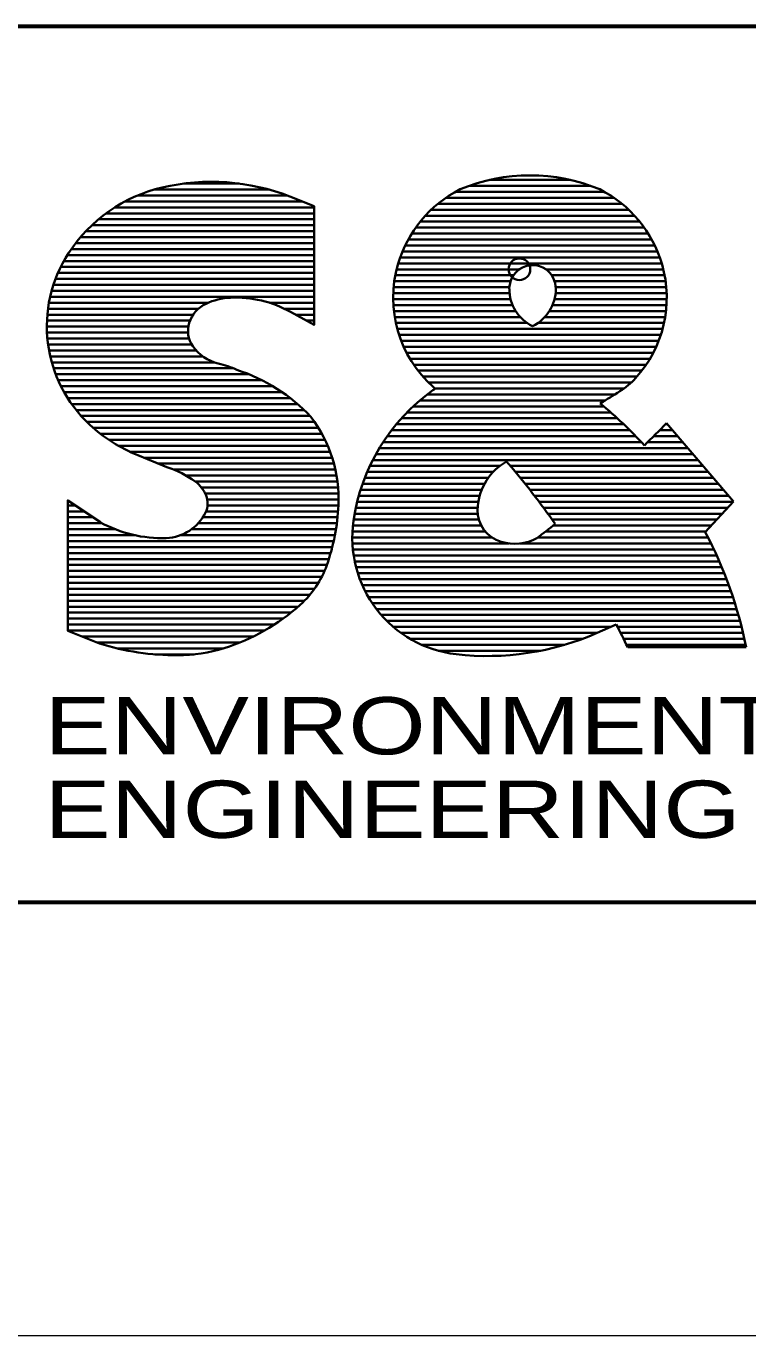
# Model space of a CAD drawing. Extents: x -582 to 653, y -817 to -3.
# Drawn here: x -14.3 to -7.64, y -329.5 to -317.41 of the extents above; entities that cross this region are included whole.
import ezdxf

# ---------------------------------------------------------------- set-up
doc = ezdxf.new("R2010")
doc.units = 0
doc.header["$LTSCALE"] = 0.4
doc.header["$PDMODE"] = 32
doc.header["$PDSIZE"] = 0.2
doc.layers.add('63', color=7, linetype='Continuous', lineweight=35)

msp = doc.modelspace()

# ---------------------------------------------------------------- linework, layer by layer
at = {"layer": '63'}
for p, q in [((-10.0203, -318.8277), (-9.2729, -318.8277)), ((-13.1144, -318.9161), (-12.0558, -318.9161)), ((-12.8419, -318.8611), (-12.3305, -318.8611)), ((-10.3343, -318.9377), (-8.959, -318.9377)), ((-10.2087, -318.8827), (-9.0846, -318.8827)), ((-13.4793, -319.0811), (-11.6393, -319.0811)), ((-13.3851, -319.0261), (-11.7487, -319.0261)), ((-13.2696, -318.9711), (-11.8853, -318.9711)), ((-10.4955, -319.0477), (-8.7977, -319.0477)), ((-10.4224, -318.9927), (-8.8709, -318.9927)), ((-13.6293, -319.1911), (-11.6393, -319.1911)), ((-13.5595, -319.1361), (-11.6393, -319.1361)), ((-10.6122, -319.1577), (-8.6811, -319.1577)), ((-10.558, -319.1027), (-8.7353, -319.1027)), ((-13.7461, -319.3011), (-11.6393, -319.3011)), ((-13.691, -319.2461), (-11.6393, -319.2461)), ((-10.738, -319.3227), (-8.5553, -319.3227)), ((-10.7013, -319.2677), (-8.592, -319.2677)), ((-10.6596, -319.2127), (-8.6337, -319.2127)), ((-13.8401, -319.4111), (-11.6393, -319.4111)), ((-13.7955, -319.3561), (-11.6393, -319.3561)), ((-10.7986, -319.4327), (-8.4947, -319.4327)), ((-10.7703, -319.3777), (-8.523, -319.3777)), ((-13.9166, -319.5211), (-11.6393, -319.5211)), ((-13.8803, -319.4661), (-11.6393, -319.4661)), ((-10.8445, -319.5427), (-8.4488, -319.5427)), ((-10.8233, -319.4877), (-8.47, -319.4877)), ((-14.0033, -319.6861), (-11.6393, -319.6861)), ((-13.9779, -319.6311), (-11.6393, -319.6311)), ((-13.9491, -319.5761), (-11.6393, -319.5761)), ((-10.8775, -319.6527), (-9.7446, -319.6527)), ((-10.8625, -319.5977), (-8.4307, -319.5977)), ((-9.4999, -319.6527), (-8.4158, -319.6527)), ((-14.0448, -319.7961), (-11.6393, -319.7961)), ((-14.0256, -319.7411), (-11.6393, -319.7411)), ((-10.8985, -319.7627), (-9.8252, -319.7627)), ((-10.8895, -319.7077), (-9.7979, -319.7077)), ((-9.4467, -319.7077), (-8.4038, -319.7077)), ((-9.4194, -319.7627), (-8.3947, -319.7627)), ((-14.075, -319.9061), (-11.6393, -319.9061)), ((-14.0613, -319.8511), (-11.6393, -319.8511)), ((-10.909, -319.9277), (-9.8251, -319.9277)), ((-10.9083, -319.8727), (-9.8349, -319.8727)), ((-10.9048, -319.8177), (-9.8362, -319.8177)), ((-9.4194, -319.9277), (-8.3843, -319.9277)), ((-9.4097, -319.8727), (-8.385, -319.8727)), ((-9.4083, -319.8177), (-8.3885, -319.8177)), ((-14.0946, -320.0161), (-12.7067, -320.0161)), ((-14.0861, -319.9611), (-12.6165, -319.9611)), ((-12.0519, -319.9611), (-11.6393, -319.9611)), ((-11.9135, -320.0161), (-11.6393, -320.0161)), ((-10.907, -319.9827), (-9.8066, -319.9827)), ((-10.9022, -320.0377), (-9.7778, -320.0377)), ((-9.4668, -320.0377), (-8.3911, -320.0377)), ((-9.4379, -319.9827), (-8.3863, -319.9827)), ((-14.1042, -320.1261), (-12.7841, -320.1261)), ((-14.1007, -320.0711), (-12.7549, -320.0711)), ((-11.8109, -320.0711), (-11.6393, -320.0711)), ((-11.7115, -320.1261), (-11.6393, -320.1261)), ((-10.8946, -320.0927), (-9.7355, -320.0927)), ((-10.8842, -320.1477), (-9.6719, -320.1477)), ((-9.5727, -320.1477), (-8.4091, -320.1477)), ((-9.5091, -320.0927), (-8.3987, -320.0927)), ((-14.1054, -320.1811), (-12.7997, -320.1811)), ((-14.104, -320.2361), (-12.8025, -320.2361)), ((-14.1003, -320.2911), (-12.7926, -320.2911)), ((-10.8708, -320.2027), (-8.4225, -320.2027)), ((-10.8544, -320.2577), (-8.4389, -320.2577)), ((-14.094, -320.3461), (-12.7685, -320.3461)), ((-14.0853, -320.4011), (-12.7269, -320.4011)), ((-10.8348, -320.3127), (-8.4585, -320.3127)), ((-10.8118, -320.3677), (-8.4815, -320.3677)), ((-14.074, -320.4561), (-12.6654, -320.4561)), ((-14.06, -320.5111), (-12.5585, -320.5111)), ((-10.7852, -320.4227), (-8.5081, -320.4227)), ((-10.7546, -320.4777), (-8.5386, -320.4777)), ((-10.7198, -320.5327), (-8.5735, -320.5327)), ((-14.0434, -320.5661), (-12.3846, -320.5661)), ((-14.0239, -320.6211), (-12.2403, -320.6211)), ((-10.6801, -320.5877), (-8.6132, -320.5877)), ((-10.6349, -320.6427), (-8.6584, -320.6427)), ((-14.0014, -320.6761), (-12.1191, -320.6761)), ((-13.9757, -320.7311), (-12.0192, -320.7311)), ((-10.5831, -320.6977), (-8.7114, -320.6977)), ((-10.5238, -320.7527), (-8.7783, -320.7527)), ((-13.9466, -320.7861), (-11.9336, -320.7861)), ((-13.9139, -320.8411), (-11.8584, -320.8411)), ((-13.8771, -320.8961), (-11.7914, -320.8961)), ((-10.6638, -320.8627), (-8.9516, -320.8627)), ((-10.5965, -320.8077), (-8.8635, -320.8077)), ((-13.8358, -320.9511), (-11.7312, -320.9511)), ((-13.7894, -321.0061), (-11.6767, -321.0061)), ((-10.7811, -320.9727), (-8.901, -320.9727)), ((-10.7251, -320.9177), (-8.9651, -320.9177)), ((-13.737, -321.0611), (-11.635, -321.0611)), ((-13.6778, -321.1161), (-11.5991, -321.1161)), ((-10.9236, -321.1377), (-8.7241, -321.1377)), ((-10.8799, -321.0827), (-8.7807, -321.0827)), ((-10.8325, -321.0277), (-8.8395, -321.0277)), ((-8.4498, -321.1377), (-8.3288, -321.1377)), ((-8.3957, -321.0827), (-8.3758, -321.0827)), ((-7.7664, -321.7956), (-8.3851, -321.0719)), ((-13.6109, -321.1711), (-11.5671, -321.1711)), ((-13.5345, -321.2261), (-11.5387, -321.2261)), ((-11.0013, -321.2477), (-8.6177, -321.2477)), ((-10.964, -321.1927), (-8.6699, -321.1927)), ((-8.5603, -321.2477), (-8.2348, -321.2477)), ((-8.5046, -321.1927), (-8.2818, -321.1927)), ((-13.4454, -321.2811), (-11.5136, -321.2811)), ((-13.338, -321.3361), (-11.4916, -321.3361)), ((-12.9971, -321.4779), (-13.265, -321.3671)), ((-11.0675, -321.3577), (-8.1407, -321.3577)), ((-11.0357, -321.3027), (-8.1878, -321.3027)), ((-13.207, -321.3911), (-11.4726, -321.3911)), ((-13.0739, -321.4461), (-11.4563, -321.4461)), ((-11.1237, -321.4677), (-9.9244, -321.4677)), ((-11.0968, -321.4127), (-8.0937, -321.4127)), ((-9.8622, -321.4268), (-9.8905, -321.4442)), ((-9.8273, -321.4677), (-8.0467, -321.4677)), ((-12.9327, -321.5011), (-11.4428, -321.5011)), ((-12.8201, -321.5561), (-11.4318, -321.5561)), ((-12.7362, -321.6111), (-11.4234, -321.6111)), ((-11.1708, -321.5777), (-10.0322, -321.5777)), ((-11.1483, -321.5227), (-9.9863, -321.5227)), ((-9.7812, -321.5227), (-7.9997, -321.5227)), ((-9.7359, -321.5777), (-7.9526, -321.5777)), ((-12.6791, -321.6661), (-11.4174, -321.6661)), ((-12.6444, -321.7211), (-11.4139, -321.7211)), ((-11.2097, -321.6877), (-10.0928, -321.6877)), ((-11.1913, -321.6327), (-10.0668, -321.6327)), ((-9.6915, -321.6327), (-7.9056, -321.6327)), ((-9.6478, -321.6877), (-7.8586, -321.6877)), ((-13.9124, -321.8311), (-13.8436, -321.8311)), ((-12.6252, -321.7761), (-11.4128, -321.7761)), ((-12.6226, -321.8311), (-11.4142, -321.8311)), ((-11.2536, -321.8527), (-10.1291, -321.8527)), ((-11.2408, -321.7977), (-10.1233, -321.7977)), ((-11.2262, -321.7427), (-10.1113, -321.7427)), ((-9.605, -321.7427), (-7.8116, -321.7427)), ((-9.563, -321.7977), (-7.7683, -321.7977)), ((-9.5217, -321.8527), (-7.8196, -321.8527)), ((-8.0284, -322.0769), (-7.7664, -321.7956)), ((-13.9124, -321.8861), (-13.7615, -321.8861)), ((-13.9124, -321.9411), (-13.6795, -321.9411)), ((-12.666, -321.9411), (-11.4224, -321.9411)), ((-12.6362, -321.8861), (-11.4175, -321.8861)), ((-11.2738, -321.9627), (-10.1173, -321.9627)), ((-11.2646, -321.9077), (-10.1282, -321.9077)), ((-9.4811, -321.9077), (-7.8708, -321.9077)), ((-9.4413, -321.9627), (-7.922, -321.9627)), ((-13.9124, -321.9961), (-13.5945, -321.9961)), ((-13.9124, -322.0511), (-13.4754, -322.0511)), ((-12.7696, -322.0511), (-11.437, -322.0511)), ((-12.7085, -321.9961), (-11.4289, -321.9961)), ((-11.2853, -322.0727), (-10.0578, -322.0727)), ((-11.281, -322.0177), (-10.0949, -322.0177)), ((-9.5025, -322.0727), (-8.0245, -322.0727)), ((-9.4326, -322.0177), (-7.9733, -322.0177)), ((-13.9124, -322.1061), (-13.2954, -322.1061)), ((-13.9124, -322.1611), (-11.4582, -322.1611)), ((-13.9124, -322.2161), (-11.4714, -322.2161)), ((-12.871, -322.1061), (-11.4468, -322.1061)), ((-11.2868, -322.1277), (-9.9966, -322.1277)), ((-11.2855, -322.1827), (-9.8377, -322.1827)), ((-9.7384, -322.1827), (-7.9745, -322.1827)), ((-9.5736, -322.1277), (-8.002, -322.1277)), ((-13.9124, -322.2711), (-11.4862, -322.2711)), ((-13.9124, -322.3261), (-11.5028, -322.3261)), ((-11.2814, -322.2377), (-7.9481, -322.2377)), ((-11.2744, -322.2927), (-7.9227, -322.2927)), ((-13.9124, -322.3811), (-11.5213, -322.3811)), ((-13.9124, -322.4361), (-11.5426, -322.4361)), ((-11.2646, -322.3477), (-7.8984, -322.3477)), ((-11.2518, -322.4027), (-7.8751, -322.4027)), ((-11.2359, -322.4577), (-7.8527, -322.4577)), ((-13.9124, -322.4911), (-11.5684, -322.4911)), ((-13.9124, -322.5461), (-11.599, -322.5461)), ((-11.2168, -322.5127), (-7.8314, -322.5127)), ((-11.1942, -322.5677), (-7.8109, -322.5677)), ((-13.9124, -322.6011), (-11.635, -322.6011)), ((-13.9124, -322.6561), (-11.6773, -322.6561)), ((-11.168, -322.6227), (-7.7915, -322.6227)), ((-11.1378, -322.6777), (-7.7729, -322.6777)), ((-13.9124, -322.7111), (-11.7272, -322.7111)), ((-13.9124, -322.7661), (-11.7863, -322.7661)), ((-13.9124, -322.8211), (-11.8523, -322.8211)), ((-11.1033, -322.7327), (-7.7553, -322.7327)), ((-11.0639, -322.7877), (-7.7385, -322.7877)), ((-13.9124, -322.8761), (-11.9249, -322.8761)), ((-13.9124, -322.9311), (-12.0055, -322.9311)), ((-11.0188, -322.8427), (-7.7227, -322.8427)), ((-10.9672, -322.8977), (-7.7077, -322.8977)), ((-9.0271, -323.0088), (-8.8495, -322.9293)), ((-13.9124, -322.9861), (-12.0962, -322.9861)), ((-13.7826, -323.0411), (-12.2002, -323.0411)), ((-10.9075, -322.9527), (-8.9018, -322.9527)), ((-10.8375, -323.0077), (-9.0246, -323.0077)), ((-10.7532, -323.0627), (-9.1597, -323.0627)), ((-8.8375, -322.9527), (-7.6936, -322.9527)), ((-8.8096, -323.0077), (-7.6803, -323.0077)), ((-8.7822, -323.0627), (-7.6679, -323.0627)), ((-13.6458, -323.0961), (-12.3234, -323.0961)), ((-13.4559, -323.1511), (-12.4782, -323.1511)), ((-10.6466, -323.1177), (-9.3241, -323.1177)), ((-10.4939, -323.1727), (-9.546, -323.1727)), ((-8.7554, -323.1177), (-7.6563, -323.1177)), ((-8.7444, -323.1407), (-7.6517, -323.1407)), ((-13.1089, -323.2061), (-12.7462, -323.2061)), ((-67.1822, -325.4952), (32.8178, -325.4952))]:
    msp.add_line(p, q, dxfattribs=at)
at = {"layer": '63', "lineweight": 13}
msp.add_line((37.8178, -329.4952), (-72.1822, -329.4952), dxfattribs=at)
at = {"layer": '63', "lineweight": 60}
msp.add_lwpolyline([(-67.1822, -317.4087), (32.8178, -317.4087), (32.8178, -325.4952), (-67.1822, -325.4952)], close=True, dxfattribs=at)
at = {"layer": '63'}
for points in [[(-11.8615, -318.9801), (-11.6393, -319.0707), (-11.6393, -320.1661), (-11.8561, -320.0461)], [(-13.6204, -323.1064), (-13.9124, -322.9889), (-13.9124, -321.785), (-13.6101, -321.9876)]]:
    msp.add_lwpolyline(points, dxfattribs=at)
for centre, radius, start, end in [((-9.6466, -320.4575), 1.6721, 67.35866, 112.64134), ((-12.7212, -320.272), 1.4117, 103.10191, 147.00732), ((-12.5862, -320.852), 2.0073, 68.83719, 103.10189), ((-9.7812, -319.9218), 1.1288, 116.80747, 163.86131), ((-9.512, -319.9218), 1.1288, 16.13869, 63.19253), ((-12.8646, -320.1789), 1.2408, 147.00728, 227.11164), ((-9.8056, -319.9147), 1.1035, 163.86131, 228.41105), ((-9.6125, -319.834), 0.2244, 125.9107, 179.96752), ((-9.6223, -319.8205), 0.2076, 54.08934, 125.91066), ((-9.6321, -319.834), 0.2244, 0.03248, 54.0893), ((-9.4877, -319.9147), 1.1035, 317.72172, 16.13869), ((-12.3831, -320.5126), 0.5988, 92.7507, 115.00249), ((-12.3624, -320.9445), 1.0312, 60.59923, 92.75096), ((-9.4562, -319.8341), 0.3806, 179.96752, 244.13237), ((-9.7883, -319.8341), 0.3806, 295.86773, 0.03259), ((-12.5125, -320.2351), 0.2926, 115.0029, 162.45189), ((-12.5578, -320.2208), 0.2452, 162.45168, 214.8564), ((-12.4316, -320.1329), 0.3989, 214.85641, 256.68887), ((-12.7306, -321.3965), 0.8996, 65.0169, 76.68872), ((-12.8408, -322.1051), 1.6009, 42.94276, 72.17118), ((-9.4872, -322.2343), 1.8072, 125.6899, 171.7064), ((10.0104, -351.7744), 37.2004, 123.501, 123.53622), ((-15.2744, -326.0768), 7.1354, 48.24296, 48.41105), ((-9.1833, -320.1915), 0.6921, 302.00973, 317.72172), ((-11.458, -323.8901), 3.8794, 42.34008, 50.62926), ((-99.7254, -175.3485), 171.5059, 301.93856, 302.00973), ((-12.6651, -321.7733), 1.2522, 357.39464, 37.29572), ((-12.7502, -320.0558), 1.4088, 227.11169, 248.56634), ((-16.283, -313.3783), 11.0258, 314.24171, 315.75105), ((-13.2703, -322.3348), 0.8994, 53.5461, 72.31811), ((-9.6139, -321.8798), 0.516, 122.42154, 179.07981), ((-15.2729, -326.0756), 7.1335, 40.43736, 40.66883), ((-15.7818, -326.5091), 7.802, 35.28584, 40.43655), ((-12.9145, -321.8532), 0.3007, 21.97841, 53.54615), ((-12.8141, -321.8127), 0.1924, 334.02324, 21.97861), ((-13.3334, -321.7428), 1.9213, 340.53469, 357.39455), ((-13.0185, -321.7131), 0.4198, 271.97259, 334.02312), ((-10.2044, -322.1298), 1.0823, 171.7064, 263.40111), ((-9.8261, -321.8763), 0.3037, 179.07975, 253.59786), ((-13.0444, -320.9621), 1.1712, 241.11667, 271.97265), ((-16.2824, -313.3791), 11.0248, 307.42891, 308.54112), ((-11.458, -323.8901), 3.8794, 11.13845, 27.86544), ((-9.7881, -321.7471), 0.4385, 253.59796, 298.0597), ((-12.3606, -322.0867), 0.8894, 311.87971, 340.53456), ((-13.0375, -321.3318), 1.9034, 287.37902, 311.87981), ((-15.7818, -326.5092), 7.8021, 25.57834, 27.31232), ((-10.0397, -320.7058), 2.5158, 263.40112, 293.73474), ((-12.9066, -320.8075), 2.4071, 252.74875, 270.19932), ((-12.9032, -321.7606), 1.454, 270.19934, 287.37898)]:
    msp.add_arc(centre, radius, start, end, dxfattribs=at)
msp.add_point((-9.7441, -319.6523), dxfattribs=at)

# ---------------------------------------------------------------- texts
at = {"layer": '63', "width": 1.3}
for s, p in [('ENVIRONMENTAL SERVICES', (-14.1282, -324.1289)), ('ENGINEERING  TESTING', (-14.1282, -324.8995))]:
    msp.add_text(s, height=0.528, dxfattribs=at).set_placement(p)

doc.saveas('drawing.dxf')
